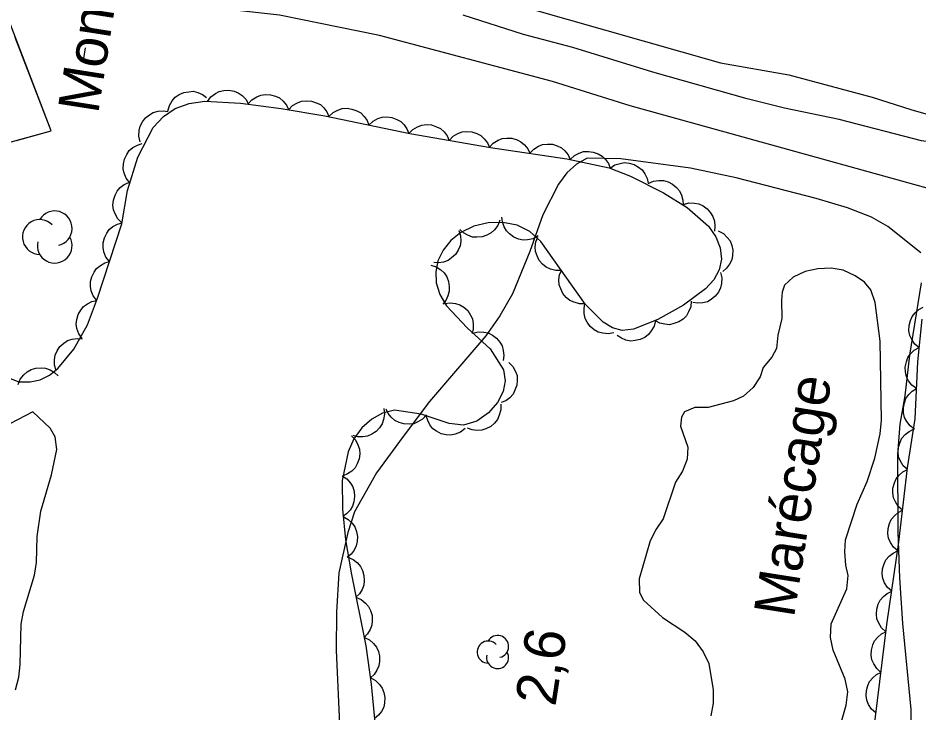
# Model space of a CAD drawing. Extents: x 282461 to 284471, y 5554090 to 5557646.
# Drawn here: x 283268.6 to 283334.7, y 5555996.6 to 5556047.6 of the extents above; entities that cross this region are included whole.
import ezdxf

# ---------------------------------------------------------------- set-up
doc = ezdxf.new("R2010")
doc.units = 0
for name, color, linetype in [('Niveau 2', 7, 'Continuous'), ('Niveau 22', 7, 'Continuous'), ('Niveau 3', 7, 'Continuous'), ('Niveau 37', 7, 'Continuous'), ('Niveau 39', 7, 'Continuous'), ('Niveau 4', 7, 'Continuous'), ('Niveau 44', 7, 'Continuous'), ('Niveau 7', 7, 'Continuous')]:
    doc.layers.add(name, color=color, linetype=linetype)

msp = doc.modelspace()

# ---------------------------------------------------------------- linework, layer by layer
at = {"layer": 'Niveau 2'}
for points in [[(283396.06, 5556023.3), (283393.44, 5556024.15), (283392.57, 5556024.31), (283391.69, 5556024.65), (283383.53, 5556027.08), (283381.79, 5556027.47), (283377.36, 5556028.18), (283373.75, 5556029.2), (283372.82, 5556029.54), (283368.04, 5556030.83), (283362.05, 5556032.11), (283357.68, 5556033.35), (283348.65, 5556035.42), (283342.24, 5556037.28), (283338.63, 5556038.06), (283334.91, 5556038.6), (283328.85, 5556040.18), (283324.84, 5556041.01), (283322.1, 5556041.68), (283315.17, 5556043.65), (283309.29, 5556045.46), (283305.68, 5556046.41), (283301.25, 5556047.82)], [(283334.86, 5556030.39), (283332.44, 5556032.31), (283331.24, 5556032.99), (283329.46, 5556033.69), (283327.17, 5556034.36), (283321.28, 5556035.9), (283317.93, 5556036.6), (283312.82, 5556037.29), (283310.34, 5556037.32), (283309.57, 5556036.9), (283308.87, 5556036.25), (283308.25, 5556035.42), (283307.09, 5556033.17), (283306.15, 5556030.47), (283304.86, 5556027.37), (283303.95, 5556025.76), (283302.9, 5556024.3), (283298.77, 5556019.46), (283296.84, 5556016.9), (283294.88, 5556014.23), (283293.27, 5556011.37), (283292.77, 5556009.86), (283292.12, 5556006.89), (283291.94, 5556004.02), (283291.92, 5556001.22), (283292.19, 5555995.26)], [(283325.52, 5555957.35), (283324.5, 5555960.47), (283323.86, 5555963.38), (283323.59, 5555965.88), (283323.78, 5555968.16), (283324.18, 5555969.33), (283324.78, 5555970.55), (283326.58, 5555972.98), (283329.83, 5555976.7), (283330.78, 5555978.02), (283332.19, 5555980.54), (283332.65, 5555981.86), (283333.46, 5555984.78), (283334.03, 5555989.83), (283334.2, 5555993.43), (283334.14, 5555996.87), (283333.52, 5556003.17), (283333.31, 5556006.53), (283333.18, 5556009.89), (283333.15, 5556015.59), (283333.34, 5556017.8), (283333.69, 5556019.89), (283334.05, 5556022.88), (283334.9, 5556028.17)], [(283268.38, 5555998.31), (283268.61, 5555999.24), (283268.71, 5556000.17), (283268.8, 5556003.13), (283268.97, 5556004.06), (283269.76, 5556006.73), (283269.92, 5556007.66), (283269.96, 5556009.57), (283270.23, 5556011.42), (283271.02, 5556014.1), (283271.41, 5556015.95), (283271.29, 5556016.88), (283270.93, 5556017.51), (283269.64, 5556018.72), (283266.81, 5556017.25)]]:
    msp.add_lwpolyline(points, dxfattribs=at)
at = {"layer": 'Niveau 22'}
msp.add_lwpolyline([(283401.59, 5556017.09), (283394.79, 5556019.4), (283388.35, 5556021.01), (283378.08, 5556022.82), (283371.34, 5556023.92), (283362.97, 5556025.7), (283357.03, 5556027.39), (283351.71, 5556029.27), (283344.22, 5556032.67), (283313.51, 5556041.17), (283307.8, 5556042.97), (283295.11, 5556046.34), (283287.76, 5556047.83), (283279.16, 5556048.79), (283271.85, 5556048.96), (283264.28, 5556050.09)], dxfattribs=at)
at = {"layer": 'Niveau 3'}
msp.add_line((283273.39, 5556044.65), (283273.51, 5556045.44), dxfattribs=at)
at = {"layer": 'Niveau 37'}
for points in [[(283264.17, 5556046.31), (283262.23, 5556045.72), (283265.09, 5556037.72), (283270.99, 5556039.33), (283267.93, 5556047.33), (283265.64, 5556046.76)], [(283268.44, 5556038.64), (283270.99, 5556039.33), (283268.36, 5556046.2)]]:
    msp.add_lwpolyline(points, dxfattribs=at)
at = {"layer": 'Niveau 4'}
msp.add_lwpolyline([(283266.33, 5556058.3), (283274.94, 5556056.46), (283284.38, 5556053.99), (283296.67, 5556050.56), (283300.45, 5556049.95), (283320.14, 5556044.32), (283325.15, 5556043.44), (283331.27, 5556041.81), (283334.12, 5556040.91), (283350.09, 5556036.34), (283356.55, 5556034.95), (283366.23, 5556032.13), (283369.78, 5556031.64), (283375.26, 5556030.24), (283378.35, 5556029.22), (283381.9, 5556027.86), (283387.79, 5556026.34), (283397.41, 5556023.7), (283402.42, 5556022.64), (283406.44, 5556021.4), (283414.37, 5556019.2), (283418.18, 5556018.5)], dxfattribs=at)
at = {"layer": 'Niveau 44'}
for points in [[(283279.57, 5556040.79), (283279.68, 5556041.2), (283279.89, 5556041.54), (283280.1, 5556041.8), (283280.39, 5556042), (283280.73, 5556042.15), (283281.11, 5556042.21), (283281.43, 5556042.24), (283281.77, 5556042.15), (283282.11, 5556042), (283282.4, 5556041.79)], [(283282.47, 5556041.5), (283282.72, 5556041.83), (283283.05, 5556042.07), (283283.34, 5556042.23), (283283.68, 5556042.31), (283284.05, 5556042.32), (283284.42, 5556042.24), (283284.73, 5556042.13), (283285.02, 5556041.92), (283285.28, 5556041.66), (283285.46, 5556041.35)], [(283285.46, 5556041.31), (283285.74, 5556041.62), (283286.09, 5556041.83), (283286.39, 5556041.96), (283286.74, 5556042.01), (283287.11, 5556041.99), (283287.47, 5556041.88), (283287.77, 5556041.75), (283288.04, 5556041.52), (283288.27, 5556041.23), (283288.43, 5556040.91)], [(283266.96, 5556021.56), (283268.63, 5556020.92), (283269.45, 5556020.91), (283270.19, 5556021.07), (283270.86, 5556021.41), (283271.49, 5556021.9), (283272.65, 5556023.32), (283273.65, 5556025.11), (283274.4, 5556027.05), (283276.18, 5556032.52), (283276.59, 5556034.97), (283277.36, 5556037.41), (283278.49, 5556039.58), (283279.24, 5556040.4), (283280.11, 5556040.98), (283281.13, 5556041.34), (283282.28, 5556041.51), (283284.9, 5556041.38), (283287.89, 5556040.98), (283291.09, 5556040.45), (283297.32, 5556039.13), (283303.25, 5556038.12), (283308.87, 5556037.28), (283311.96, 5556036.62), (283313.53, 5556036.01), (283315.95, 5556034.79), (283317.7, 5556033.7), (283319.27, 5556032.34), (283319.81, 5556031.56), (283320.12, 5556030.75), (283320.21, 5556029.93), (283320.05, 5556029.14), (283319.64, 5556028.4), (283319.03, 5556027.73), (283317.43, 5556026.53), (283315.55, 5556025.49), (283313.76, 5556024.79), (283312.93, 5556024.68), (283312.21, 5556024.87), (283311.53, 5556025.29), (283310.24, 5556026.59), (283306.95, 5556031.21), (283306.13, 5556031.94), (283305.21, 5556032.42), (283304.15, 5556032.6), (283303.08, 5556032.58), (283302.02, 5556032.33), (283301.08, 5556031.87), (283300.34, 5556031.28), (283299.78, 5556030.57), (283299.38, 5556029.79), (283299.23, 5556029), (283299.27, 5556028.17), (283299.53, 5556027.32), (283300.03, 5556026.49), (283301.53, 5556024.87), (283303.23, 5556023.34), (283304.21, 5556021.79), (283304.34, 5556021), (283304.19, 5556020.2), (283303.77, 5556019.39), (283303.11, 5556018.63), (283302.26, 5556018.02), (283301.28, 5556017.73), (283300.23, 5556017.86), (283298.15, 5556018.55), (283296.2, 5556018.83), (283295.33, 5556018.62), (283294.53, 5556018.18), (283293.8, 5556017.54), (283293.21, 5556016.73), (283292.8, 5556015.78), (283292.36, 5556013.68), (283292.39, 5556011.57), (283292.61, 5556009.33), (283293.01, 5556006.9), (283294.09, 5556001.54), (283294.5, 5555998.73), (283294.77, 5555995.9)], [(283288.43, 5556040.89), (283288.72, 5556041.19), (283289.07, 5556041.39), (283289.38, 5556041.52), (283289.73, 5556041.55), (283290.1, 5556041.52), (283290.46, 5556041.4), (283290.76, 5556041.26), (283291.01, 5556041.02), (283291.24, 5556040.73), (283291.39, 5556040.4)], [(283291.39, 5556040.39), (283291.69, 5556040.68), (283292.05, 5556040.86), (283292.36, 5556040.97), (283292.72, 5556040.99), (283293.08, 5556040.94), (283293.44, 5556040.8), (283293.73, 5556040.65), (283293.98, 5556040.4), (283294.19, 5556040.1), (283294.33, 5556039.76)], [(283277.54, 5556038.54), (283277.44, 5556038.94), (283277.46, 5556039.35), (283277.53, 5556039.67), (283277.69, 5556039.99), (283277.92, 5556040.28), (283278.22, 5556040.52), (283278.49, 5556040.69), (283278.84, 5556040.77), (283279.21, 5556040.8), (283279.56, 5556040.75)], [(283294.33, 5556039.76), (283294.63, 5556040.05), (283294.99, 5556040.24), (283295.3, 5556040.35), (283295.65, 5556040.37), (283296.02, 5556040.32), (283296.37, 5556040.18), (283296.66, 5556040.03), (283296.91, 5556039.78), (283297.12, 5556039.48), (283297.26, 5556039.14)], [(283297.26, 5556039.14), (283297.55, 5556039.44), (283297.9, 5556039.64), (283298.21, 5556039.76), (283298.56, 5556039.8), (283298.93, 5556039.77), (283299.29, 5556039.64), (283299.59, 5556039.5), (283299.84, 5556039.26), (283300.07, 5556038.96), (283300.22, 5556038.64)], [(283300.22, 5556038.64), (283300.51, 5556038.94), (283300.86, 5556039.14), (283301.17, 5556039.26), (283301.52, 5556039.29), (283301.89, 5556039.26), (283302.25, 5556039.13), (283302.54, 5556039), (283302.8, 5556038.75), (283303.03, 5556038.46), (283303.18, 5556038.13)], [(283276.77, 5556035.53), (283276.51, 5556035.86), (283276.36, 5556036.24), (283276.28, 5556036.56), (283276.3, 5556036.91), (283276.38, 5556037.27), (283276.55, 5556037.61), (283276.73, 5556037.89), (283277, 5556038.11), (283277.33, 5556038.29), (283277.67, 5556038.4)], [(283303.18, 5556038.13), (283303.46, 5556038.44), (283303.81, 5556038.65), (283304.11, 5556038.77), (283304.46, 5556038.81), (283304.83, 5556038.79), (283305.2, 5556038.67), (283305.49, 5556038.54), (283305.76, 5556038.3), (283305.99, 5556038.01), (283306.14, 5556037.69)], [(283306.14, 5556037.69), (283306.43, 5556038), (283306.78, 5556038.2), (283307.08, 5556038.33), (283307.43, 5556038.37), (283307.8, 5556038.35), (283308.16, 5556038.23), (283308.46, 5556038.09), (283308.72, 5556037.86), (283308.96, 5556037.57), (283309.11, 5556037.24)], [(283309.11, 5556037.23), (283309.41, 5556037.52), (283309.77, 5556037.7), (283310.08, 5556037.81), (283310.44, 5556037.83), (283310.8, 5556037.78), (283311.16, 5556037.64), (283311.45, 5556037.49), (283311.69, 5556037.24), (283311.91, 5556036.94), (283312.04, 5556036.6)], [(283312.04, 5556036.59), (283312.38, 5556036.83), (283312.77, 5556036.95), (283313.09, 5556037.01), (283313.44, 5556036.97), (283313.8, 5556036.87), (283314.13, 5556036.67), (283314.39, 5556036.47), (283314.59, 5556036.19), (283314.76, 5556035.85), (283314.84, 5556035.5)], [(283314.84, 5556035.48), (283315.22, 5556035.65), (283315.62, 5556035.7), (283315.95, 5556035.7), (283316.29, 5556035.6), (283316.62, 5556035.43), (283316.91, 5556035.17), (283317.13, 5556034.93), (283317.27, 5556034.61), (283317.37, 5556034.26), (283317.39, 5556033.9)], [(283276.19, 5556032.59), (283275.89, 5556032.88), (283275.69, 5556033.24), (283275.57, 5556033.54), (283275.53, 5556033.89), (283275.56, 5556034.26), (283275.69, 5556034.62), (283275.83, 5556034.92), (283276.07, 5556035.18), (283276.36, 5556035.4), (283276.69, 5556035.55)], [(283317.42, 5556033.94), (283317.82, 5556034.05), (283318.23, 5556034.04), (283318.56, 5556033.98), (283318.87, 5556033.83), (283319.17, 5556033.61), (283319.41, 5556033.32), (283319.59, 5556033.04), (283319.69, 5556032.7), (283319.73, 5556032.34), (283319.69, 5556031.98)], [(283306.75, 5556031.62), (283306.38, 5556031.42), (283305.98, 5556031.34), (283305.65, 5556031.32), (283305.31, 5556031.39), (283304.97, 5556031.54), (283304.66, 5556031.77), (283304.42, 5556031.99), (283304.25, 5556032.3), (283304.13, 5556032.65), (283304.09, 5556033.01)], [(283275.27, 5556029.74), (283275.02, 5556030.07), (283274.87, 5556030.45), (283274.8, 5556030.77), (283274.82, 5556031.12), (283274.9, 5556031.48), (283275.08, 5556031.82), (283275.26, 5556032.09), (283275.53, 5556032.31), (283275.86, 5556032.49), (283276.2, 5556032.59)], [(283303.93, 5556032.78), (283303.79, 5556032.39), (283303.54, 5556032.07), (283303.3, 5556031.84), (283302.99, 5556031.67), (283302.64, 5556031.56), (283302.26, 5556031.53), (283301.93, 5556031.54), (283301.6, 5556031.67), (283301.28, 5556031.85), (283301.01, 5556032.09)], [(283300.93, 5556032.03), (283301.06, 5556031.63), (283301.07, 5556031.23), (283301.03, 5556030.9), (283300.89, 5556030.58), (283300.68, 5556030.27), (283300.4, 5556030.01), (283300.14, 5556029.82), (283299.8, 5556029.71), (283299.43, 5556029.65), (283299.08, 5556029.68)], [(283319.98, 5556032.01), (283320.35, 5556031.81), (283320.64, 5556031.52), (283320.84, 5556031.26), (283320.97, 5556030.93), (283321.04, 5556030.57), (283321.02, 5556030.19), (283320.97, 5556029.87), (283320.8, 5556029.55), (283320.58, 5556029.26), (283320.31, 5556029.02)], [(283308.46, 5556029.09), (283308.04, 5556029.08), (283307.65, 5556029.19), (283307.34, 5556029.32), (283307.07, 5556029.55), (283306.83, 5556029.83), (283306.67, 5556030.17), (283306.56, 5556030.48), (283306.54, 5556030.83), (283306.59, 5556031.2), (283306.72, 5556031.54)], [(283274.35, 5556026.89), (283274.09, 5556027.22), (283273.94, 5556027.59), (283273.87, 5556027.92), (283273.89, 5556028.27), (283273.97, 5556028.63), (283274.15, 5556028.97), (283274.33, 5556029.24), (283274.61, 5556029.46), (283274.93, 5556029.64), (283275.27, 5556029.74)], [(283298.87, 5556029.48), (283299.27, 5556029.36), (283299.6, 5556029.13), (283299.85, 5556028.91), (283300.04, 5556028.62), (283300.18, 5556028.27), (283300.23, 5556027.89), (283300.23, 5556027.57), (283300.13, 5556027.23), (283299.97, 5556026.89), (283299.75, 5556026.61)], [(283310.2, 5556026.65), (283309.78, 5556026.64), (283309.39, 5556026.75), (283309.08, 5556026.88), (283308.81, 5556027.1), (283308.57, 5556027.39), (283308.41, 5556027.73), (283308.3, 5556028.04), (283308.28, 5556028.39), (283308.33, 5556028.76), (283308.46, 5556029.09)], [(283320.14, 5556028.95), (283320.24, 5556028.54), (283320.21, 5556028.13), (283320.15, 5556027.81), (283319.99, 5556027.5), (283319.76, 5556027.2), (283319.46, 5556026.97), (283319.18, 5556026.79), (283318.84, 5556026.71), (283318.47, 5556026.68), (283318.12, 5556026.73)], [(283273.26, 5556024.09), (283273.02, 5556024.43), (283272.89, 5556024.82), (283272.83, 5556025.15), (283272.87, 5556025.49), (283272.98, 5556025.85), (283273.17, 5556026.18), (283273.37, 5556026.44), (283273.65, 5556026.64), (283273.99, 5556026.81), (283274.34, 5556026.89)], [(283299.87, 5556026.66), (283300.29, 5556026.72), (283300.69, 5556026.66), (283301.01, 5556026.57), (283301.3, 5556026.39), (283301.58, 5556026.14), (283301.79, 5556025.82), (283301.94, 5556025.53), (283301.99, 5556025.18), (283301.99, 5556024.81), (283301.91, 5556024.46)], [(283312.3, 5556024.51), (283311.89, 5556024.43), (283311.49, 5556024.48), (283311.17, 5556024.56), (283310.86, 5556024.74), (283310.58, 5556024.97), (283310.36, 5556025.29), (283310.2, 5556025.57), (283310.13, 5556025.92), (283310.12, 5556026.29), (283310.19, 5556026.64)], [(283317.99, 5556026.84), (283317.96, 5556026.43), (283317.8, 5556026.05), (283317.64, 5556025.76), (283317.39, 5556025.52), (283317.08, 5556025.31), (283316.72, 5556025.19), (283316.4, 5556025.11), (283316.05, 5556025.14), (283315.69, 5556025.23), (283315.37, 5556025.39)], [(283334.73, 5556023.42), (283334.4, 5556023.69), (283334.18, 5556024.03), (283334.04, 5556024.32), (283333.98, 5556024.67), (283333.99, 5556025.04), (283334.09, 5556025.41), (283334.21, 5556025.71), (283334.43, 5556025.99), (283334.71, 5556026.23), (283335.03, 5556026.4)], [(283315.36, 5556025.41), (283315.26, 5556025.01), (283315.06, 5556024.65), (283314.86, 5556024.39), (283314.58, 5556024.18), (283314.25, 5556024.02), (283313.87, 5556023.94), (283313.55, 5556023.91), (283313.2, 5556023.98), (283312.86, 5556024.12), (283312.56, 5556024.32)], [(283316.16, 5555957.16), (283319.71, 5555962.64), (283320.85, 5555965.09), (283323.36, 5555971.02), (283324.83, 5555975.33), (283327.21, 5555981.61), (283330.37, 5555992.07), (283331.49, 5555996.14), (283332.36, 5556003.11), (283333.23, 5556009.15), (283333.88, 5556014.61), (283334.43, 5556018.21), (283334.62, 5556022.39), (283334.94, 5556025.52)], [(283301.95, 5556024.49), (283302.35, 5556024.59), (283302.76, 5556024.57), (283303.08, 5556024.51), (283303.4, 5556024.35), (283303.69, 5556024.13), (283303.93, 5556023.83), (283304.1, 5556023.55), (283304.19, 5556023.21), (283304.23, 5556022.84), (283304.18, 5556022.49)], [(283271.36, 5556021.74), (283271.24, 5556022.14), (283271.24, 5556022.54), (283271.28, 5556022.87), (283271.43, 5556023.19), (283271.64, 5556023.5), (283271.93, 5556023.75), (283272.19, 5556023.94), (283272.53, 5556024.04), (283272.9, 5556024.09), (283273.26, 5556024.06)], [(283334.53, 5556020.43), (283334.2, 5556020.67), (283333.95, 5556021), (283333.8, 5556021.29), (283333.72, 5556021.64), (283333.71, 5556022), (283333.79, 5556022.38), (283333.89, 5556022.69), (283334.1, 5556022.97), (283334.36, 5556023.23), (283334.67, 5556023.42)], [(283268.57, 5556020.72), (283268.72, 5556021.11), (283268.98, 5556021.42), (283269.22, 5556021.65), (283269.53, 5556021.81), (283269.88, 5556021.92), (283270.27, 5556021.94), (283270.59, 5556021.92), (283270.92, 5556021.79), (283271.24, 5556021.6), (283271.5, 5556021.35)], [(283304.59, 5556022.34), (283304.89, 5556022.04), (283305.08, 5556021.68), (283305.2, 5556021.38), (283305.22, 5556021.02), (283305.19, 5556020.66), (283305.05, 5556020.3), (283304.91, 5556020), (283304.67, 5556019.75), (283304.37, 5556019.53), (283304.04, 5556019.39)], [(283334.39, 5556017.43), (283334.06, 5556017.68), (283333.82, 5556018), (283333.66, 5556018.29), (283333.58, 5556018.64), (283333.57, 5556019.01), (283333.65, 5556019.38), (283333.75, 5556019.69), (283333.96, 5556019.98), (283334.22, 5556020.24), (283334.53, 5556020.43)], [(283304, 5556019.27), (283304.01, 5556018.85), (283303.9, 5556018.46), (283303.77, 5556018.15), (283303.55, 5556017.88), (283303.27, 5556017.64), (283302.92, 5556017.47), (283302.62, 5556017.36), (283302.26, 5556017.35), (283301.9, 5556017.39), (283301.56, 5556017.52)], [(283295.42, 5556018.96), (283295.47, 5556018.55), (283295.4, 5556018.15), (283295.31, 5556017.83), (283295.11, 5556017.54), (283294.85, 5556017.27), (283294.53, 5556017.07), (283294.23, 5556016.93), (283293.88, 5556016.88), (283293.51, 5556016.89), (283293.17, 5556016.98)], [(283298.55, 5556018.49), (283298.27, 5556018.18), (283297.92, 5556017.97), (283297.62, 5556017.84), (283297.27, 5556017.8), (283296.9, 5556017.82), (283296.54, 5556017.94), (283296.24, 5556018.07), (283295.97, 5556018.31), (283295.74, 5556018.59), (283295.58, 5556018.92)], [(283301.39, 5556017.48), (283301.05, 5556017.22), (283300.67, 5556017.08), (283300.35, 5556017), (283300, 5556017.03), (283299.64, 5556017.11), (283299.3, 5556017.29), (283299.03, 5556017.47), (283298.81, 5556017.75), (283298.64, 5556018.08), (283298.54, 5556018.42)], [(283333.86, 5556014.47), (283333.55, 5556014.75), (283333.35, 5556015.1), (283333.22, 5556015.41), (283333.18, 5556015.76), (283333.21, 5556016.13), (283333.33, 5556016.49), (283333.46, 5556016.79), (283333.7, 5556017.05), (283333.99, 5556017.28), (283334.31, 5556017.44)], [(283293.04, 5556016.95), (283293.34, 5556016.65), (283293.52, 5556016.29), (283293.63, 5556015.97), (283293.65, 5556015.62), (283293.61, 5556015.26), (283293.47, 5556014.9), (283293.32, 5556014.61), (283293.06, 5556014.36), (283292.76, 5556014.15), (283292.43, 5556014.01)], [(283333.51, 5556011.49), (283333.19, 5556011.76), (283332.98, 5556012.11), (283332.84, 5556012.41), (283332.79, 5556012.76), (283332.8, 5556013.12), (283332.91, 5556013.49), (283333.03, 5556013.79), (283333.26, 5556014.06), (283333.54, 5556014.3), (283333.86, 5556014.47)], [(283292.36, 5556014.02), (283292.7, 5556013.79), (283292.97, 5556013.48), (283293.14, 5556013.2), (283293.24, 5556012.86), (283293.27, 5556012.49), (283293.21, 5556012.11), (283293.13, 5556011.8), (283292.94, 5556011.5), (283292.69, 5556011.22), (283292.4, 5556011.02)], [(283333.15, 5556008.51), (283332.84, 5556008.78), (283332.62, 5556009.13), (283332.48, 5556009.43), (283332.43, 5556009.78), (283332.45, 5556010.15), (283332.55, 5556010.51), (283332.68, 5556010.81), (283332.91, 5556011.08), (283333.19, 5556011.32), (283333.51, 5556011.49)], [(283292.44, 5556011.02), (283292.81, 5556010.82), (283293.1, 5556010.53), (283293.3, 5556010.27), (283293.42, 5556009.94), (283293.49, 5556009.57), (283293.46, 5556009.19), (283293.4, 5556008.87), (283293.24, 5556008.56), (283293.01, 5556008.26), (283292.74, 5556008.03)], [(283332.71, 5556005.54), (283332.4, 5556005.82), (283332.19, 5556006.17), (283332.06, 5556006.48), (283332.02, 5556006.83), (283332.04, 5556007.19), (283332.16, 5556007.56), (283332.29, 5556007.86), (283332.53, 5556008.12), (283332.81, 5556008.35), (283333.14, 5556008.51)], [(283292.78, 5556008.04), (283293.17, 5556007.88), (283293.48, 5556007.62), (283293.7, 5556007.37), (283293.86, 5556007.06), (283293.96, 5556006.7), (283293.98, 5556006.32), (283293.95, 5556006), (283293.82, 5556005.67), (283293.63, 5556005.35), (283293.37, 5556005.1)], [(283332.28, 5556002.57), (283331.97, 5556002.85), (283331.76, 5556003.2), (283331.63, 5556003.51), (283331.59, 5556003.86), (283331.62, 5556004.22), (283331.73, 5556004.59), (283331.86, 5556004.89), (283332.1, 5556005.15), (283332.39, 5556005.38), (283332.71, 5556005.54)], [(283293.37, 5556005.1), (283293.76, 5556004.93), (283294.07, 5556004.68), (283294.3, 5556004.43), (283294.45, 5556004.12), (283294.56, 5556003.76), (283294.57, 5556003.38), (283294.54, 5556003.05), (283294.41, 5556002.73), (283294.22, 5556002.41), (283293.97, 5556002.15)], [(283331.92, 5555999.59), (283331.61, 5555999.87), (283331.39, 5556000.21), (283331.26, 5556000.51), (283331.21, 5556000.86), (283331.22, 5556001.23), (283331.33, 5556001.6), (283331.46, 5556001.9), (283331.69, 5556002.17), (283331.97, 5556002.41), (283332.29, 5556002.57)], [(283294, 5556002.16), (283294.38, 5556001.98), (283294.67, 5556001.7), (283294.89, 5556001.45), (283295.02, 5556001.12), (283295.11, 5556000.77), (283295.1, 5556000.38), (283295.06, 5556000.06), (283294.91, 5555999.74), (283294.7, 5555999.43), (283294.43, 5555999.19)], [(283331.55, 5555996.62), (283331.23, 5555996.89), (283331.02, 5555997.24), (283330.88, 5555997.54), (283330.84, 5555997.89), (283330.85, 5555998.26), (283330.96, 5555998.62), (283331.09, 5555998.92), (283331.32, 5555999.19), (283331.6, 5555999.43), (283331.92, 5555999.59)], [(283294.46, 5555999.19), (283294.82, 5555998.99), (283295.11, 5555998.7), (283295.31, 5555998.44), (283295.43, 5555998.11), (283295.49, 5555997.75), (283295.47, 5555997.36), (283295.41, 5555997.04), (283295.24, 5555996.73), (283295.02, 5555996.44), (283294.74, 5555996.21)]]:
    msp.add_lwpolyline(points, dxfattribs=at)
for centre, radius, start, end in [((283271.257, 5556032.182), 1.275, 282.26917, 149.72625), ((283270.16, 5556031.544), 1.275, 44.11537, 269.80396), ((283271.257, 5556030.907), 1.275, 166.93686, 29.62122), ((283303.081, 5556001.083), 0.809, 44.11537, 269.80396), ((283303.776, 5556001.488), 0.809, 282.26917, 149.72625), ((283303.776, 5556000.679), 0.809, 166.93686, 29.62122)]:
    msp.add_arc(centre, radius, start, end, dxfattribs=at)
at = {"layer": 'Niveau 7'}
for points in [[(283328.08, 5555992.64), (283329.37, 5555997.18), (283329.48, 5555998.17), (283329.3, 5555999.09), (283328.41, 5556001.23), (283328.22, 5556002.16), (283328.27, 5556003.15), (283329.41, 5556005.71), (283329.52, 5556006.7), (283329.34, 5556007.45), (283329.27, 5556008.44), (283329.32, 5556009.31), (283330.17, 5556011.93), (283330.91, 5556013.61), (283331.48, 5556015.3), (283331.87, 5556017.11), (283331.97, 5556018.09), (283331.86, 5556023.9), (283331.49, 5556026.74), (283331.19, 5556027.66), (283330.72, 5556028.24), (283330.02, 5556028.7), (283329.14, 5556029.1), (283328.27, 5556029.26), (283327.28, 5556029.2), (283326.35, 5556029.01), (283325.48, 5556028.6), (283324.85, 5556028.01), (283324.68, 5556027.49), (283324.63, 5556026.91), (283324.64, 5556025.57)], [(283324.64, 5556025.57), (283324.36, 5556024.35), (283324.25, 5556023.36), (283323.91, 5556022.72), (283323.28, 5556021.96), (283323.05, 5556021.27), (283322.54, 5556020.51), (283321.84, 5556019.86), (283321.09, 5556019.51), (283319.24, 5556019.03), (283318.25, 5556019.02), (283317.5, 5556018.72), (283317.27, 5556018.31), (283317.21, 5556017.67), (283317.75, 5556016.11), (283317.7, 5556015.24), (283317.36, 5556014.37), (283316.84, 5556013.55), (283315.94, 5556010.87), (283315.42, 5556010.11), (283314.97, 5556009.24), (283314.18, 5556006.45), (283314.19, 5556005.46), (283314.48, 5556004.88), (283315.89, 5556003.62), (283317.53, 5556002.53), (283318.29, 5556001.9), (283318.88, 5556001.09), (283319.29, 5556000.23), (283319.6, 5555998.31), (283319.61, 5555997.33), (283319.44, 5555996.4)]]:
    msp.add_lwpolyline(points, dxfattribs=at)

# ---------------------------------------------------------------- texts
at = {"layer": 'Niveau 3'}
msp.add_text('2,6  ', height=3, rotation=81.09575, dxfattribs=at).set_placement((283308.01, 5555997.03))
at = {"layer": 'Niveau 39'}
msp.add_text('Monument', height=3, rotation=81.0598, dxfattribs=at).set_placement((283274.44, 5556040.53))
at = {"layer": 'Niveau 7'}
msp.add_text('Marécage', height=3, rotation=81.0598, dxfattribs=at).set_placement((283325.53, 5556003.54))

doc.saveas('drawing.dxf')
